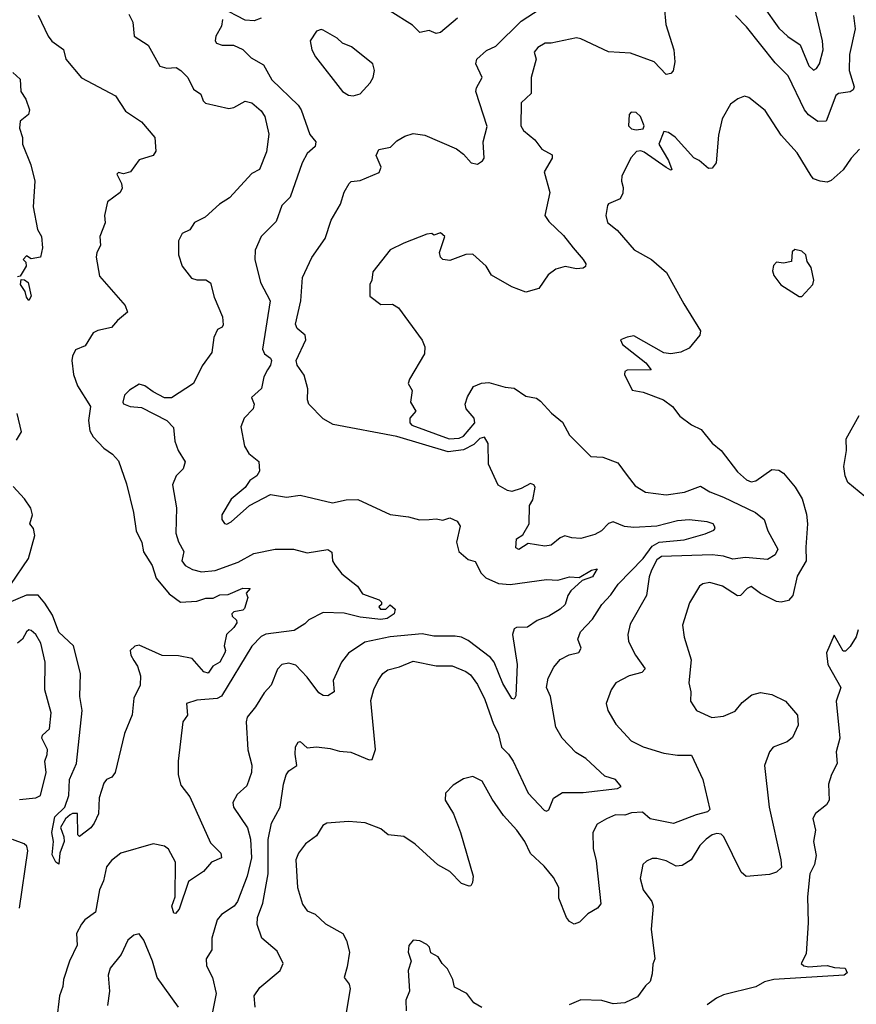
# Model space of a CAD drawing. Extents: x 1268547 to 1425625, y 515768 to 616754.
# Tile 325 of 507: x 1355075 to 1358712, y 563738 to 568016. Entities that reach past the tile are written whole.
import ezdxf

# ---------------------------------------------------------------- set-up
doc = ezdxf.new("R2010")
doc.units = 0

msp = doc.modelspace()

# ---------------------------------------------------------------- linework, layer by layer
at = {"layer": '0CON10XD'}
for points in [[(1356125, 568023.3), (1356095, 568011.2), (1356055, 568014.2), (1355950, 568070)], [(1357097, 565063), (1357134.8, 564954.8), (1357155.6, 564915.6), (1357169.5, 564855), (1357200.4, 564825), (1357220.5, 564795), (1357285, 564655.6), (1357355, 564582), (1357365, 564576.7), (1357375, 564582.5), (1357395.8, 564634.2), (1357435, 564658.6), (1357525, 564658.5), (1357674, 564676), (1357690, 564685), (1357665.6, 564715), (1357619.2, 564729.2), (1357536.6, 564806.6), (1357492.4, 564832.4), (1357433.7, 564893.7), (1357405, 564942.5), (1357382.3, 565075), (1357364.4, 565115), (1357371.8, 565155), (1357396.5, 565203.5), (1357424.1, 565235.9), (1357463.2, 565256.8), (1357505, 565266.2), (1357515.3, 565285), (1357501.8, 565325), (1357513.1, 565356.9), (1357565, 565410.8), (1357605, 565475.6), (1357645, 565516.5), (1357676, 565564), (1357785.4, 565675), (1357825, 565728.2), (1357855, 565745.9), (1357963.8, 565756.2), (1358055, 565781.8), (1358092.3, 565797.7), (1358098.8, 565805), (1358096, 565815), (1358088.8, 565825), (1358063.3, 565835), (1357985, 565842.5), (1357935, 565838.9), (1357845, 565816.1), (1357745, 565809.4), (1357703.7, 565813.6), (1357655, 565834.2), (1357635, 565827.5), (1357604.5, 565795.5), (1357575, 565779.4), (1357515, 565762), (1357475, 565764.4), (1357445, 565773.6), (1357424.4, 565765), (1357385, 565732.3), (1357358.3, 565728.3), (1357285, 565740.8), (1357245, 565714.3), (1357231.4, 565721.4), (1357235, 565760), (1357262, 565778), (1357289.2, 565825), (1357290.8, 565905), (1357305, 565930), (1357315.7, 565985.7), (1357310, 565995), (1357295, 566000.8), (1357255, 565978.6), (1357215, 565966.7), (1357195, 565971.2), (1357155, 565993.8), (1357113.5, 566085), (1357111.2, 566175), (1357095, 566202), (1357075, 566197.1), (1357049, 566171), (1357005, 566147.6), (1356938.1, 566138.1), (1356715, 566205.2), (1356437.1, 566257.1), (1356395, 566282), (1356331.4, 566345), (1356325.6, 566365), (1356327.4, 566412.6), (1356311.1, 566471.1), (1356281.9, 566515), (1356277.5, 566535), (1356319.6, 566625), (1356316, 566646), (1356280.6, 566675), (1356273.9, 566693.9), (1356296.7, 566795), (1356304.1, 566895.9), (1356345, 566982.5), (1356403.5, 567065), (1356429.5, 567145), (1356469.2, 567215), (1356485, 567267.5), (1356506.7, 567305), (1356516.1, 567313.9), (1356555, 567317.5), (1356637.6, 567352.4), (1356646.9, 567375), (1356624.1, 567425.9), (1356637, 567453), (1356687, 567463), (1356715, 567490), (1356749.3, 567510.7), (1356785, 567521.2), (1356836.7, 567515), (1356974.5, 567454.5), (1357005, 567432), (1357038, 567395), (1357065, 567388.6), (1357087, 567403), (1357093.8, 567415), (1357090, 567485), (1357107.9, 567552.1), (1357058.2, 567705), (1357060.4, 567719.6), (1357085.5, 567765), (1357057.5, 567825), (1357061.8, 567845), (1357105, 567882.5), (1357145, 567901.2), (1357255, 568010.3), (1357336.9, 568063.1)], [(1356977.6, 568022.4), (1356905, 567960.8), (1356885, 567956.2), (1356855, 567969.2), (1356815, 567960), (1356782.4, 567992.4), (1356685, 568052.7)], [(1357875.9, 568074.1), (1357883.3, 567995), (1357919.1, 567885), (1357923.3, 567833.3)], [(1358306.7, 568075), (1358375, 567979.7), (1358413.7, 567943.7), (1358467.6, 567907.6), (1358505, 567815.8), (1358525, 567797.5), (1358539.2, 567805), (1358551.9, 567825), (1358567.6, 567885), (1358564.1, 567925), (1358526.9, 568085)], [(1355155.4, 568035.4), (1355198.5, 567945), (1355215, 567922.5), (1355266.2, 567886.2), (1355275.7, 567845), (1355343.4, 567763.4), (1355492, 567685), (1355535, 567618.6), (1355605, 567572.9), (1355663.3, 567505), (1355666.7, 567445), (1355655, 567426.7), (1355595, 567406.7), (1355556.7, 567355), (1355526.7, 567346.7), (1355505, 567352.5), (1355497.5, 567345), (1355518, 567305), (1355520.8, 567285), (1355512.5, 567265)], [(1355549.7, 568039.7), (1355566.9, 568005), (1355573.1, 567945), (1355634, 567905), (1355684, 567815), (1355715, 567805.8), (1355755, 567808), (1355775, 567796.2), (1355806, 567765), (1355831.2, 567715), (1355862.7, 567692.7), (1355873.3, 567663.3), (1355883.3, 567653.3), (1355985, 567630.5), (1356005.9, 567634.1), (1356055, 567662.5), (1356084, 567655), (1356125, 567620), (1356141.2, 567595), (1356158.3, 567518.3), (1356147.8, 567442.2), (1356117.1, 567365), (1356085, 567348.2), (1355987.9, 567242.1), (1355944.2, 567215), (1355881.2, 567158.8), (1355834.5, 567135.5), (1355815, 567103.8), (1355782.1, 567087.9), (1355766.1, 567056.1), (1355765.6, 566995), (1355782, 566945), (1355822.5, 566892.5), (1355845, 566886), (1355885, 566886.5), (1355905, 566872.5), (1355920.9, 566810.9), (1355956.2, 566725), (1355959.7, 566690.3), (1355955, 566680), (1355935, 566670), (1355918.9, 566635), (1355910.5, 566569.5), (1355867.9, 566512.1), (1355830, 566435), (1355735, 566373.3), (1355705, 566373.3), (1355655, 566398.8), (1355619.2, 566425), (1355595, 566432.6), (1355552.8, 566407.2), (1355530.3, 566385), (1355523.3, 566355), (1355526.9, 566346.9), (1355555, 566335.6), (1355605, 566330.8), (1355714.4, 566274.4), (1355744.3, 566244.3), (1355749.2, 566185), (1355764.4, 566144.4), (1355793.8, 566095), (1355786, 566065), (1355755.5, 566034.5), (1355738.9, 565995), (1355756.9, 565895), (1355753.4, 565785), (1355765, 565746.9), (1355788.5, 565705), (1355780.5, 565665), (1355795, 565644.5), (1355826.8, 565626.8), (1355865, 565617.8), (1355925, 565623.4), (1356025, 565658.9), (1356092.9, 565697.1), (1356185, 565716.2), (1356265, 565715.6), (1356325, 565699.4), (1356415, 565713.9), (1356432.4, 565702.4), (1356435.5, 565665), (1356445, 565647.1), (1356475, 565608.5), (1356544.2, 565555), (1356565, 565522), (1356637.5, 565495), (1356647.5, 565485), (1356647.5, 565475), (1356636.7, 565465), (1356643.3, 565455), (1356666.7, 565455), (1356685, 565473.3), (1356706.7, 565455), (1356703.3, 565435), (1356672.9, 565415), (1356645, 565409.5), (1356555, 565419.5), (1356485, 565437.9), (1356395, 565440), (1356331.7, 565408.3), (1356315, 565391.2), (1356267.8, 565362.2), (1356145, 565346.9), (1356125, 565336.4), (1356085, 565293.6), (1355952.6, 565077.4), (1355933.2, 565066.8), (1355845, 565059.2), (1355800, 565045), (1355804.4, 564995), (1355784.2, 564965), (1355763.9, 564793.9), (1355763.5, 564735), (1355775, 564690), (1355815, 564638.8), (1355905, 564440), (1355948.9, 564395), (1355952.5, 564375), (1355908.9, 564355), (1355874.3, 564315.7), (1355808.9, 564271.1), (1355769, 564151), (1355752.5, 564132.5), (1355745, 564133.3), (1355736.7, 564165), (1355750.5, 564205), (1355753.1, 564355), (1355721.5, 564411.5), (1355705, 564425.5), (1355655, 564434.5), (1355515, 564394.4), (1355475, 564363.1), (1355452.1, 564335), (1355438.9, 564275), (1355422.5, 564235), (1355405, 564138), (1355358.8, 564105), (1355343.2, 564086.8), (1355321.9, 564045), (1355325.4, 563995), (1355291.7, 563925), (1355265.7, 563845), (1355262.6, 563815), (1355248.8, 563775), (1355235.8, 563665)], [(1355957.1, 568017.1), (1355952.3, 567987.7), (1355927.8, 567945), (1355925, 567923.8), (1355930, 567915), (1355955, 567905.3), (1356004.5, 567905.5), (1356045, 567886.2), (1356081.1, 567851.1), (1356135, 567820.6), (1356170.6, 567755), (1356286.2, 567645), (1356299.2, 567625), (1356337.1, 567517.1), (1356362.5, 567485), (1356359.6, 567465), (1356325, 567435.4), (1356302.5, 567395), (1356251.5, 567245), (1356215, 567208.6), (1356190.3, 567139.7), (1356124.4, 567075), (1356099.4, 567015), (1356097.5, 566975), (1356122.2, 566875), (1356164.3, 566795), (1356130, 566585), (1356139.2, 566565), (1356165.3, 566545.3), (1356169.5, 566535), (1356165.4, 566515), (1356152, 566495), (1356136.5, 566465), (1356126.9, 566413.1), (1356082.5, 566375), (1356094.2, 566345), (1356090, 566325), (1356050.5, 566285), (1356037, 566247), (1356053.1, 566163.1), (1356071.7, 566131.7), (1356115, 566096.7), (1356117.1, 566055), (1356105.7, 566034.3), (1356076.1, 566013.9), (1356055.7, 565984.3), (1355995, 565932.5), (1355953.3, 565865), (1355953.3, 565845), (1355965, 565827.5), (1355975, 565824), (1355995, 565834), (1356074.4, 565905.6), (1356165, 565953.8), (1356235, 565941.9), (1356295, 565949.6), (1356435, 565917.3), (1356495, 565929.3), (1356545, 565931.9), (1356685, 565866), (1356765.6, 565855.6), (1356812.7, 565842.7), (1356855, 565844.2), (1356885, 565847.5), (1356915, 565842), (1356945, 565852), (1356976.6, 565836.6), (1356990, 565815), (1356973.7, 565746.3), (1356984.4, 565705), (1357025, 565670.6), (1357055, 565661.4), (1357081.5, 565611.5), (1357101.1, 565591.1), (1357157, 565567), (1357207.8, 565562.2), (1357365, 565583.8), (1357415, 565581.4), (1357465, 565595.2), (1357507.2, 565592.8), (1357560, 565625), (1357585, 565630), (1357565, 565594.7), (1357520.3, 565579.7), (1357471.5, 565535), (1357458, 565515), (1357445.5, 565475), (1357425, 565454.4), (1357375.8, 565424.2), (1357324.2, 565405), (1357282.6, 565377.4), (1357234.3, 565375.7), (1357225, 565370), (1357217.8, 565345), (1357237.7, 565215), (1357235, 565146.2), (1357231.2, 565078.8), (1357225, 565063.8), (1357215, 565066.9), (1357175, 565131.9), (1357137, 565225), (1357122.3, 565245), (1357025, 565318.4), (1356995, 565333.1), (1356968, 565338), (1356875, 565337), (1356825, 565347.1), (1356685, 565334.7), (1356575, 565312.1), (1356505, 565263.1), (1356473.6, 565225), (1356438.5, 565145), (1356442.5, 565095), (1356415, 565078.1), (1356395, 565080), (1356375, 565091.6), (1356325, 565159.7), (1356275, 565211.3), (1356245, 565220.8), (1356215, 565214.5), (1356195.3, 565194.7), (1356168.4, 565125), (1356138.5, 565091.5), (1356099.8, 565030.2), (1356064.6, 564985), (1356060, 564965), (1356066.7, 564843.3), (1356085, 564777.5), (1356082.7, 564745), (1356063.2, 564686.8), (1356020.7, 564649.3), (1356001.5, 564615), (1356005, 564594), (1356065.3, 564505), (1356078.4, 564455), (1356082.8, 564375), (1356064.7, 564295), (1356022.3, 564185), (1356006.9, 564165), (1355952.5, 564127.5), (1355934, 564105), (1355910, 564025), (1355910.4, 563975), (1355886.2, 563935), (1355886.9, 563905), (1355913.1, 563855), (1355929.2, 563785), (1355914, 563705)], [(1358700, 568035), (1358706.9, 567976.9), (1358681.8, 567865), (1358680.9, 567795), (1358703.1, 567725), (1358698.5, 567711.5), (1358685, 567702.3), (1358634.7, 567695.3), (1358623.2, 567686.8), (1358580, 567575), (1358545, 567574.5), (1358503.2, 567603.2), (1358486, 567625), (1358415, 567772.2), (1358359.6, 567829.6), (1358235, 567986), (1358186.2, 568035)], [(1356525, 567685.7), (1356555, 567694), (1356598.7, 567741.3), (1356611.1, 567765), (1356617.5, 567795), (1356610, 567825), (1356518.2, 567898.2), (1356478, 567915), (1356455, 567936.2), (1356395, 567971.2), (1356385, 567974), (1356365, 567966.2), (1356338.1, 567925), (1356344.4, 567885), (1356360.8, 567855), (1356478, 567705), (1356505, 567688.6), (1356525, 567685.7)], [(1357923.3, 567833.3), (1357915.4, 567794.6), (1357905, 567782.9), (1357885, 567778), (1357833.7, 567833.7), (1357730.3, 567870.3), (1357635, 567877.3), (1357515, 567932.9), (1357495, 567936.9), (1357385, 567914.3), (1357360, 567915), (1357327.5, 567895), (1357312, 567875), (1357320, 567845), (1357297.9, 567765), (1357298.9, 567695), (1357255.5, 567654.5), (1357253.3, 567555), (1357265.7, 567535), (1357314.6, 567495), (1357345, 567454.4), (1357389.1, 567429.1), (1357389.4, 567415), (1357355.3, 567355), (1357379.7, 567265), (1357357.5, 567165), (1357375, 567138.9), (1357439.1, 567079.1), (1357481.1, 567025), (1357525, 566974), (1357535.5, 566955), (1357535, 566943.3), (1357524, 566936), (1357495, 566934.2), (1357445.9, 566944.1), (1357405, 566932), (1357372.3, 566907.7), (1357332, 566848), (1357275, 566832.5), (1357215, 566855.5), (1357125.8, 566905.8), (1357102.5, 566945), (1357045, 566997), (1357015, 566996.4), (1356945, 566970), (1356914.6, 566974.6), (1356904.3, 566985), (1356900, 567005), (1356923.8, 567075), (1356905, 567090), (1356875, 567080), (1356866.7, 567086.7), (1356845, 567083.8), (1356745, 567045.7), (1356685, 567015.8), (1356609.7, 566920.3), (1356605.9, 566884.1), (1356597.5, 566865), (1356597.5, 566815), (1356645, 566779.1), (1356695, 566779.6), (1356721.1, 566765), (1356825, 566624), (1356836.8, 566595), (1356834.5, 566565), (1356770, 566455), (1356764.3, 566435), (1356781.2, 566405), (1356773.3, 566355), (1356797.5, 566315), (1356770.8, 566285), (1356771.4, 566265), (1356779.2, 566255), (1356942.5, 566195), (1356985, 566197.5), (1357005, 566207.3), (1357053.2, 566265), (1357051.1, 566285), (1357016, 566325), (1357011.3, 566345), (1357022.4, 566377.6), (1357047.9, 566422.1), (1357083, 566437), (1357115, 566440), (1357185, 566418.9), (1357225, 566415.6), (1357275, 566380.8), (1357321.1, 566371.1), (1357339.3, 566359.3), (1357386.8, 566306.8), (1357435, 566268), (1357465, 566210.8), (1357557.7, 566117.7), (1357610, 566115), (1357675, 566090.6), (1357715.9, 566035.9), (1357750.5, 565990.5), (1357795, 565962.7), (1357885, 565951.2), (1357965, 565963.3), (1358035, 565989.3), (1358074.8, 565964.8), (1358135, 565942.1), (1358273.1, 565875), (1358310.9, 565845), (1358326.8, 565795), (1358371.3, 565715), (1358358.6, 565691.4), (1358325, 565671.2), (1358230.5, 565679.5), (1358175, 565672.8), (1358135, 565685.2), (1358085, 565691.5), (1357865, 565683.5), (1357845, 565668.9), (1357821.6, 565625), (1357811.1, 565595), (1357800, 565515), (1357729.2, 565389.2), (1357718.1, 565345), (1357721.5, 565315), (1357751.8, 565255), (1357793.8, 565195), (1357780, 565180), (1357724.6, 565165.4), (1357665.8, 565135), (1357645.8, 565105), (1357624.4, 565045.6), (1357631.4, 565015), (1357666, 564955), (1357732.4, 564882.4), (1357785, 564857.1), (1357875, 564829.4), (1357935, 564820.4), (1357995, 564820.9), (1358044.8, 564715), (1358075.3, 564585), (1358065, 564574.2), (1358015, 564561.5), (1357916.8, 564523.2), (1357815, 564543.3), (1357782.3, 564572.3), (1357735, 564570), (1357705, 564560), (1357665, 564561.9), (1357625.9, 564544.1), (1357585, 564521.4), (1357566.9, 564485), (1357567.9, 564415), (1357581.2, 564361.2), (1357601.1, 564175), (1357586.9, 564155), (1357545, 564131.1), (1357509.2, 564095), (1357485, 564085.7), (1357465, 564097.5), (1357451.5, 564115), (1357418.9, 564198.9), (1357418.2, 564245), (1357395, 564289.4), (1357355, 564337.5), (1357295, 564392.9), (1357271.2, 564445), (1357236.4, 564495), (1357178.5, 564558.5), (1357129.1, 564629.1), (1357085, 564707.5), (1357045, 564727.1), (1357005, 564718.2), (1356960.1, 564689.9), (1356925.6, 564655), (1356924.3, 564625), (1356960.8, 564565), (1356990.6, 564485), (1357046, 564294), (1357043.3, 564266.7), (1357036.7, 564253.3), (1357028.8, 564251.2), (1356995, 564262.5), (1356945, 564314.3), (1356893.4, 564343.4), (1356793.9, 564433.9), (1356745, 564467.1), (1356677.5, 564475), (1356645, 564500.8), (1356576.8, 564526.8), (1356505, 564532.5), (1356410, 564525), (1356392.9, 564515), (1356365, 564470), (1356317.1, 564435), (1356287.1, 564395), (1356275.7, 564365), (1356283.1, 564245), (1356305, 564173.3), (1356324.6, 564144.6), (1356359.4, 564129.4), (1356405, 564086.9), (1356479.2, 564045), (1356496, 564015), (1356508.1, 563965), (1356499.3, 563900.7), (1356485.7, 563855), (1356507.1, 563825), (1356511.4, 563805), (1356490.8, 563685)], [(1355045, 567787.5), (1355077.7, 567757.7), (1355080, 567705), (1355101.7, 567671.7), (1355117.5, 567625), (1355113.8, 567605), (1355078, 567575), (1355074, 567545), (1355086.9, 567505), (1355087.1, 567475), (1355123.3, 567385), (1355141.1, 567315), (1355133.2, 567203.2), (1355152.9, 567105), (1355170, 567075), (1355174.4, 567025), (1355165.7, 566984.3), (1355125, 566977.5), (1355105, 566990), (1355090, 566975), (1355102.3, 566962.3), (1355102.9, 566945), (1355077.8, 566902.2), (1355065, 566898.5)], [(1358725, 567453.3), (1358688.8, 567415), (1358655, 567363.8), (1358602.3, 567317.7), (1358585, 567310), (1358554.3, 567314.3), (1358526.2, 567325), (1358515, 567337.5), (1358455, 567437.8), (1358384.7, 567514.7), (1358315, 567621.4), (1358245, 567678.6), (1358225, 567684.2), (1358197.3, 567672.7), (1358165, 567648.8), (1358129.2, 567585), (1358112.5, 567515), (1358102.5, 567395), (1358085, 567371.2), (1358069.3, 567369.3), (1358028.8, 567405), (1358005.6, 567415.6), (1357925, 567506), (1357895, 567526.7), (1357875, 567530), (1357853.3, 567475), (1357896, 567405), (1357910, 567365), (1357905, 567362.5), (1357885, 567374.2), (1357790.3, 567440.3), (1357775, 567446.4), (1357756.5, 567443.5), (1357732.7, 567417.3), (1357692.6, 567337.4), (1357690.6, 567315), (1357697.8, 567287.8), (1357697.6, 567262.4), (1357685, 567238), (1357635, 567216.2), (1357630.6, 567209.4), (1357622.5, 567165), (1357630, 567135), (1357671.7, 567101.7), (1357745.7, 567015.7), (1357822, 566975), (1357887.4, 566917.4), (1357961.4, 566781.4), (1358034.3, 566665), (1358031.4, 566645), (1357985, 566588.6), (1357948.3, 566571.7), (1357905, 566563.8), (1357875, 566568.8), (1357745, 566642), (1357715, 566637.5), (1357686.7, 566625), (1357696, 566605), (1357796.2, 566525), (1357820, 566495), (1357716.1, 566493.9), (1357705, 566487.5), (1357704.2, 566474.2), (1357737, 566407), (1357785, 566398), (1357873.3, 566365), (1357913.3, 566335), (1357945, 566293.8), (1357995, 566256.2), (1358036.7, 566235), (1358085, 566176.2), (1358124.6, 566144.6), (1358195, 566051.4), (1358235, 566017.1), (1358255, 566008.6), (1358275, 566011.9), (1358345, 566062.2), (1358375, 566059.1), (1358395, 566046.2), (1358445.3, 565985), (1358475.8, 565935), (1358495, 565867.5), (1358500, 565825), (1358492.1, 565725), (1358494, 565665), (1358455, 565598.6), (1358435.3, 565514.7), (1358417.5, 565492.5), (1358385.6, 565485.6), (1358365, 565488.9), (1358295, 565523.3), (1358255, 565553.1), (1358237.5, 565545), (1358208, 565515), (1358195, 565512.2), (1358130, 565555), (1358075, 565571.1), (1358045, 565565.6), (1358030, 565555), (1357986.9, 565483.1), (1357955.8, 565385), (1357963.4, 565333.4), (1357994.6, 565235), (1357984.4, 565134.4), (1357992.5, 565095), (1357991.4, 565055), (1358017.5, 565015), (1358084, 564984), (1358135, 564990), (1358185, 565011.3), (1358215, 565050), (1358256.9, 565083.1), (1358295, 565092.5), (1358345, 565083.5), (1358404.6, 565054.6), (1358456.7, 564995), (1358458.7, 564951.3), (1358435, 564896.7), (1358411.3, 564878.7), (1358350.8, 564855), (1358334.5, 564835), (1358313.3, 564775), (1358333.1, 564595), (1358383.9, 564366.1), (1358386.9, 564333.1), (1358365, 564311.6), (1358335, 564301.3), (1358233, 564293), (1358211.7, 564311.7), (1358136.4, 564465), (1358125, 564476.6), (1358105, 564480.4), (1358085.4, 564474.6), (1358059.2, 564455), (1358032, 564428), (1357993.7, 564366.3), (1357955, 564340.4), (1357928.8, 564338.8), (1357885, 564361.9), (1357845, 564371.4), (1357825, 564370.8), (1357800.3, 564359.7), (1357784.3, 564345), (1357771.9, 564285), (1357785.7, 564235.7), (1357822.5, 564185), (1357829.4, 564165), (1357820, 564065), (1357836.2, 563935), (1357827, 563913), (1357825, 563870), (1357815, 563836.7), (1357795, 563818.8), (1357760.3, 563769.7), (1357705, 563744.3), (1357655, 563740.6), (1357605, 563754.3), (1357515, 563757.1), (1357464.3, 563735)], [(1357755, 567538), (1357785, 567542.5), (1357790, 567555), (1357773.3, 567595), (1357755, 567613.3), (1357732.5, 567615), (1357723.8, 567605), (1357722, 567555), (1357735, 567542.5), (1357755, 567538)], [(1355512.5, 567265), (1355456.9, 567225), (1355444.3, 567165), (1355446.2, 567133.8), (1355424.2, 567075), (1355425.8, 567035), (1355410, 567005), (1355407.1, 566985), (1355422.4, 566902.4), (1355533.8, 566775), (1355543.3, 566745), (1355500.5, 566709.5), (1355475, 566678.8), (1355415, 566665.6), (1355394.8, 566655.2), (1355360.3, 566599.7), (1355318, 566582), (1355304.4, 566555), (1355302.2, 566535), (1355308.9, 566475), (1355326.5, 566425), (1355383.1, 566335), (1355374, 566275), (1355379.5, 566229.5), (1355395, 566203.6), (1355440.6, 566155), (1355478.8, 566128.8), (1355505, 566100), (1355539.5, 565999.5), (1355570, 565875), (1355581.1, 565795), (1355606.1, 565745), (1355613.8, 565703.8), (1355650.4, 565645), (1355669.1, 565589.1), (1355725, 565522), (1355773.8, 565485), (1355845, 565489), (1355885, 565502.6), (1355916.6, 565503.4), (1355945, 565517.6), (1355981.3, 565518.7), (1356045.6, 565545.6), (1356077.5, 565545), (1356060, 565525), (1356066.7, 565505), (1356052.3, 565457.7), (1356045, 565451.2), (1356006.1, 565443.9), (1355996.7, 565435), (1355998.8, 565425), (1356017.6, 565407.6), (1356018.5, 565395), (1356006.2, 565375), (1355974.4, 565345), (1355963.3, 565295), (1355970, 565275), (1355966.2, 565265), (1355945.8, 565224.2), (1355915, 565207.5), (1355895, 565176.7), (1355875, 565182.5), (1355825, 565240), (1355765, 565252.7), (1355695, 565253.7), (1355595, 565298.8), (1355575, 565294.6), (1355555.4, 565275), (1355558.8, 565255), (1355572, 565232), (1355587.1, 565207.1), (1355600.9, 565165), (1355599.4, 565125), (1355571.6, 565068.4), (1355564.1, 564995.9), (1355530.4, 564915), (1355490.8, 564745), (1355475.6, 564724.4), (1355452.5, 564715), (1355441.2, 564698.8), (1355420, 564635), (1355417.1, 564565), (1355398.6, 564525), (1355385, 564504.2), (1355335, 564467.5), (1355327.5, 564475), (1355327, 564567), (1355305, 564567.5), (1355295, 564560.8), (1355275, 564544.4), (1355253.3, 564506.7), (1355267.8, 564465), (1355268.5, 564445), (1355250.3, 564395), (1355245, 564347.5), (1355231.9, 564355), (1355217.1, 564387.1), (1355222.7, 564445), (1355215.6, 564485), (1355227.7, 564552.3), (1355272, 564595), (1355288.8, 564645), (1355292, 564715), (1355321.5, 564785), (1355346.2, 565015), (1355336.2, 565075), (1355339.4, 565175), (1355309.2, 565295), (1355245, 565354.3), (1355218.2, 565428.2), (1355185, 565480.5), (1355155, 565515.5), (1355105, 565515.4), (1354970.3, 565459.7)], [(1358475, 566813.3), (1358522.5, 566865), (1358526.7, 566885), (1358515, 566940), (1358497.5, 566965), (1358492.5, 566995), (1358475, 567010), (1358445, 567017.5), (1358433, 567007), (1358430, 566965), (1358395, 566958.8), (1358365, 566962.5), (1358352.3, 566947.7), (1358346.7, 566925), (1358353.3, 566905), (1358383.6, 566863.6), (1358463.9, 566813.9), (1358475, 566813.3)], [(1355115, 566796.9), (1355105, 566810.6), (1355099.5, 566835), (1355078.6, 566865), (1355082.2, 566887.8), (1355096.6, 566886.6), (1355111.5, 566875), (1355124.5, 566815), (1355115, 566796.9)], [(1355060.7, 566189.3), (1355083.5, 566225), (1355063.6, 566305)], [(1358749.4, 565945), (1358675.4, 566005.4), (1358663.3, 566035), (1358657.6, 566075), (1358669.1, 566145), (1358667.2, 566195), (1358723.7, 566296.3)], [(1355037.4, 565562.6), (1355113.6, 565675), (1355140.6, 565775), (1355135.8, 565805), (1355119.2, 565825), (1355130.6, 565865), (1355123.6, 565893.6), (1355096.7, 565935), (1355047.6, 565987.6)], [(1355195, 564823.8), (1355196.5, 564845), (1355171.8, 564895), (1355175, 564908.1), (1355204.5, 564935), (1355212.5, 565005), (1355183.8, 565105), (1355185.4, 565224.6), (1355167, 565307), (1355145, 565344.4), (1355125, 565362.2), (1355115, 565364.4), (1355105, 565356.4), (1355088.1, 565325), (1355065, 565306.6)], [(1358720, 565365), (1358710.8, 565335), (1358685, 565292.5), (1358665, 565272.5), (1358655, 565272.5), (1358615, 565342.5), (1358582, 565265), (1358588, 565215), (1358644.2, 565115), (1358624.4, 565055), (1358639.7, 564895), (1358624.5, 564834.5), (1358627.9, 564785), (1358603.4, 564736.6), (1358590.5, 564695), (1358594.2, 564625), (1358582.5, 564605), (1358535, 564567.1), (1358523.3, 564545), (1358534.3, 564495), (1358525.6, 564445), (1358536.9, 564385), (1358530.3, 564345), (1358509.5, 564305), (1358500.2, 564205), (1358501.8, 564091.8), (1358493.1, 563956.9), (1358472.2, 563915), (1358483.3, 563905), (1358505, 563900.5), (1358558.6, 563905), (1358585, 563907.1), (1358617.4, 563897.4), (1358663.9, 563895), (1358671.3, 563875), (1358659.3, 563865), (1358353.6, 563846.4), (1358312, 563835), (1358275, 563814.2), (1358135, 563778.6), (1358104, 563765), (1358063.8, 563735)], [(1356099, 563725), (1356094.1, 563775), (1356119.5, 563810.5), (1356207.5, 563885), (1356220.4, 563915), (1356195, 563969.4), (1356128.1, 564025), (1356107.9, 564085), (1356108.8, 564115), (1356131.9, 564178.1), (1356155.6, 564304.4), (1356154.7, 564454.7), (1356170.4, 564525), (1356206.9, 564595), (1356221.2, 564695), (1356233.5, 564735), (1356245, 564752), (1356280, 564775), (1356272, 564825), (1356273.9, 564856.1), (1356285, 564877.5), (1356295, 564880), (1356325, 564852.5), (1356365, 564856.7), (1356425, 564850), (1356465, 564838), (1356515, 564832.9), (1356595, 564800), (1356607.9, 564802.1), (1356621.8, 564845), (1356601.4, 565058.6), (1356614, 565106), (1356633.1, 565145), (1356654.4, 565175), (1356675, 565190.8), (1356726.3, 565203.7), (1356785, 565229.4), (1356885, 565208.2), (1356955, 565208.5), (1357015, 565184.5), (1357035, 565170), (1357065, 565127.8), (1357097, 565063)], [(1355075, 564627.6), (1355145.2, 564634.8), (1355165.6, 564645), (1355189.6, 564745), (1355184.5, 564795), (1355195, 564823.8)], [(1355074.3, 564155), (1355110, 564405), (1355105.7, 564425), (1355095, 564434.8), (1355043.6, 564453.6)], [(1355765.3, 563725.3), (1355672.9, 563855), (1355652.7, 563925), (1355615, 564016.7), (1355595, 564043.8), (1355571.7, 564038.3), (1355545, 564016.2), (1355516.9, 563955), (1355469.2, 563895), (1355459.4, 563865), (1355465.7, 563794.3), (1355457.3, 563732.7)], [(1357083.9, 563723.9), (1357048.8, 563745), (1357018.8, 563785), (1356965, 563812.5), (1356957.5, 563845), (1356935, 563892.5), (1356911.2, 563915), (1356893.9, 563943.9), (1356862.3, 563962.3), (1356855.9, 563985.9), (1356845, 563997.5), (1356814.1, 564014.1), (1356785, 564016.7), (1356766.1, 563993.9), (1356764, 563965), (1356776.7, 563925), (1356763.1, 563885), (1356770, 563795), (1356754.2, 563755.8), (1356755, 563710)]]:
    msp.add_lwpolyline(points, dxfattribs=at)

doc.saveas('drawing.dxf')
